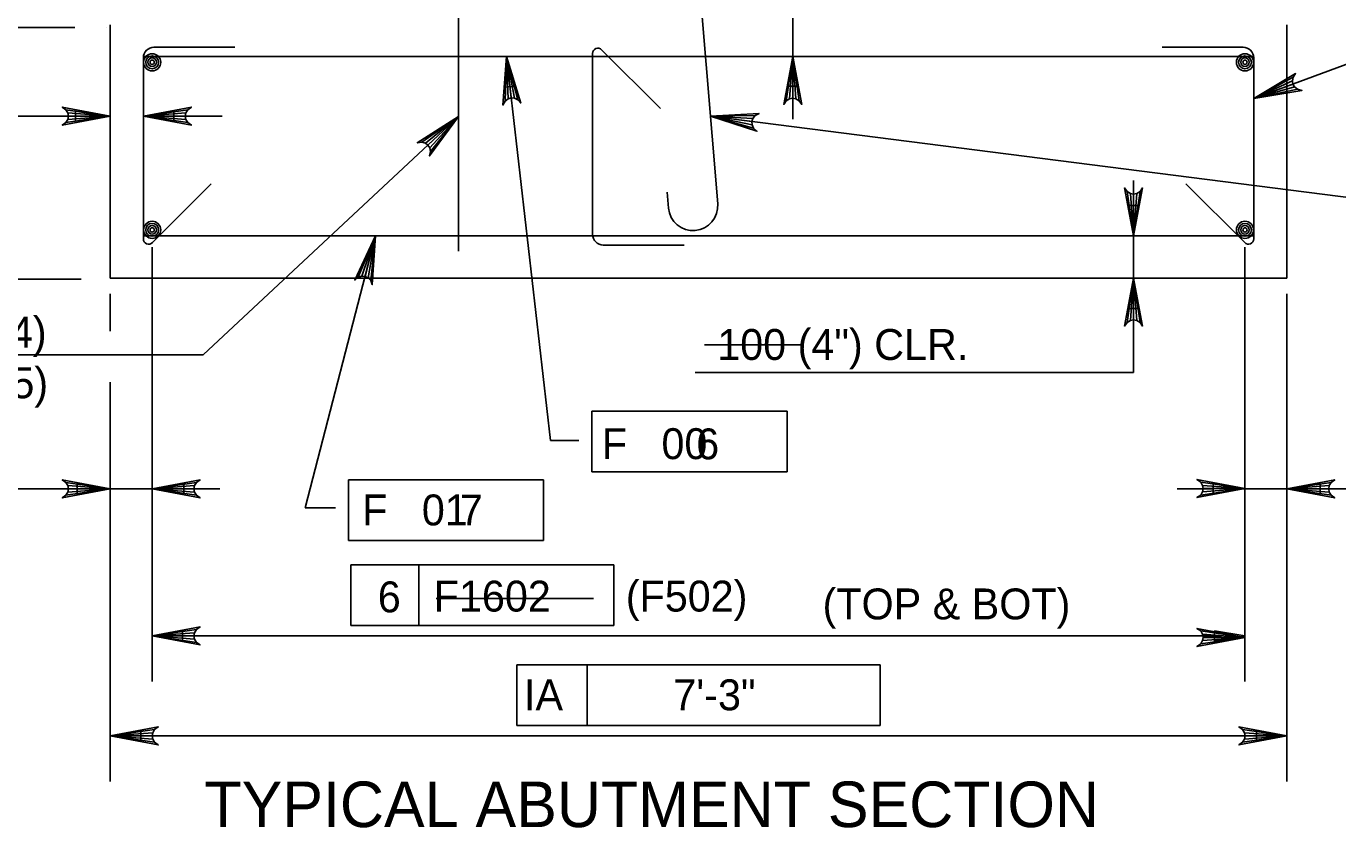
# Model space of a CAD drawing. Extents: x 179 to 454, y -271 to 54.
# Drawn here: x 235.29 to 240.39, y -99.54 to -96.43 of the extents above; entities that cross this region are included whole.
import ezdxf

# ---------------------------------------------------------------- set-up
doc = ezdxf.new("R2010")
doc.units = 0
for name, color, linetype in [('Level 3', 7, 'Continuous'), ('Level 4', 7, 'Continuous'), ('Level 41', 7, 'Continuous'), ('Level 5', 7, 'Continuous'), ('Level 7', 7, 'Continuous'), ('Level 9', 7, 'Continuous')]:
    doc.layers.add(name, color=color, linetype=linetype)

msp = doc.modelspace()

# ---------------------------------------------------------------- linework, layer by layer
at = {"layer": 'Level 3'}
for p, q in [((235.4797, -96.4356), (233.2547, -96.4356)), ((237.1569, -96.5477), (237.3282, -98.0403)), ((240.0604, -96.7117), (240.4434, -96.5697)), ((235.618, -96.7797), (234.2962, -96.7797)), ((235.7466, -96.7797), (236.0525, -96.7797)), ((235.9794, -97.7071), (236.9709, -96.7812)), ((240.4586, -97.0991), (237.9495, -96.7803)), ((236.6487, -97.2449), (236.3748, -98.3015)), ((235.7807, -97.2883), (235.7807, -97.6151)), ((235.7807, -97.2938), (235.7807, -97.8304)), ((240.0263, -97.2883), (240.0263, -98.9767)), ((235.618, -97.4704), (235.618, -97.6151)), ((240.189, -97.4704), (240.189, -99.3651)), ((235.9794, -97.7071), (234.1209, -97.7071)), ((235.618, -97.8133), (235.618, -99.3651)), ((235.7807, -97.8307), (235.7807, -98.9766)), ((237.4892, -97.9256), (238.2471, -97.9256)), ((237.4892, -98.1618), (237.4892, -97.9256)), ((238.2471, -97.9256), (238.2471, -98.1618)), ((237.3282, -98.0403), (237.4387, -98.0403)), ((238.2471, -98.1618), (237.4892, -98.1618)), ((235.7807, -98.228), (234.3795, -98.228)), ((235.7807, -98.228), (236.0442, -98.228)), ((236.5435, -98.1931), (237.3012, -98.1931)), ((236.5435, -98.4292), (236.5435, -98.1931)), ((237.3012, -98.1931), (237.3012, -98.4292)), ((239.9028, -98.228), (239.7627, -98.228)), ((240.0263, -98.228), (241.5717, -98.228)), ((240.189, -98.2829), (240.189, -98.6003)), ((236.3748, -98.3015), (236.493, -98.3015)), ((237.3012, -98.4292), (236.5435, -98.4292)), ((236.5528, -98.523), (237.5742, -98.523)), ((236.5528, -98.7592), (236.5528, -98.523)), ((236.8164, -98.7592), (236.8164, -98.523)), ((237.5742, -98.523), (237.5742, -98.7592)), ((237.5742, -98.7592), (236.5528, -98.7592)), ((235.7807, -98.7995), (239.9355, -98.7995)), ((237.1975, -98.9114), (237.4712, -98.9114)), ((237.1975, -99.1476), (237.1975, -98.9114)), ((237.4712, -99.1476), (237.4712, -98.9114)), ((237.4712, -98.9114), (238.6095, -98.9114)), ((238.6095, -98.9114), (238.6095, -99.1476)), ((238.6095, -99.1476), (237.1975, -99.1476)), ((235.618, -99.1879), (240.189, -99.1879))]:
    msp.add_line(p, q, dxfattribs=at)
for points in [[(237.1569, -96.5477), (237.2129, -96.7289), (237.2013, -96.7157), (237.1881, -96.7098), (237.1754, -96.7091), (237.1633, -96.7127), (237.1517, -96.7214), (237.1434, -96.7368), (237.1569, -96.5477), (237.1517, -96.7214), (237.1633, -96.7127), (237.1569, -96.5477), (237.1754, -96.7091), (237.1881, -96.7098), (237.1569, -96.5477), (237.2013, -96.7157)], [(238.2692, -96.5477), (238.3042, -96.7341), (238.2943, -96.7197), (238.2817, -96.7123), (238.2692, -96.7102), (238.2567, -96.7123), (238.2442, -96.7197), (238.2343, -96.7341), (238.2692, -96.5477), (238.2442, -96.7197), (238.2567, -96.7123), (238.2692, -96.5477), (238.2692, -96.7102), (238.2817, -96.7123), (238.2692, -96.5477), (238.2943, -96.7197)], [(240.0604, -96.7117), (240.2231, -96.6141), (240.2131, -96.6284), (240.2105, -96.6427), (240.2128, -96.6552), (240.2192, -96.6662), (240.2304, -96.6753), (240.2473, -96.6797), (240.0604, -96.7117), (240.2304, -96.6753), (240.2192, -96.6662), (240.0604, -96.7117), (240.2128, -96.6552), (240.2105, -96.6427), (240.0604, -96.7117), (240.2131, -96.6284)], [(235.618, -96.7797), (235.4316, -96.8146), (235.4459, -96.8047), (235.4533, -96.7922), (235.4555, -96.7797), (235.4533, -96.7672), (235.4459, -96.7547), (235.4316, -96.7447), (235.618, -96.7797), (235.4459, -96.7547), (235.4533, -96.7672), (235.618, -96.7797), (235.4555, -96.7797), (235.4533, -96.7922), (235.618, -96.7797), (235.4459, -96.8047)], [(235.7466, -96.7797), (235.933, -96.7447), (235.9187, -96.7547), (235.9112, -96.7672), (235.9091, -96.7797), (235.9112, -96.7922), (235.9187, -96.8047), (235.933, -96.8146), (235.7466, -96.7797), (235.9187, -96.8047), (235.9112, -96.7922), (235.7466, -96.7797), (235.9091, -96.7797), (235.9112, -96.7672), (235.7466, -96.7797), (235.9187, -96.7547)], [(236.9709, -96.7812), (236.8585, -96.934), (236.8622, -96.9169), (236.8591, -96.9027), (236.8522, -96.8922), (236.8421, -96.8845), (236.8281, -96.8804), (236.8108, -96.8829), (236.9709, -96.7812), (236.8281, -96.8804), (236.8421, -96.8845), (236.9709, -96.7812), (236.8522, -96.8922), (236.8591, -96.9027), (236.9709, -96.7812), (236.8622, -96.9169)], [(237.9494, -96.7802), (238.1387, -96.7691), (238.1232, -96.7772), (238.1143, -96.7887), (238.1107, -96.8007), (238.1112, -96.8134), (238.117, -96.8267), (238.13, -96.8384), (237.9494, -96.7802), (238.117, -96.8267), (238.1112, -96.8134), (237.9494, -96.7802), (238.1107, -96.8007), (238.1143, -96.7887), (237.9494, -96.7802), (238.1232, -96.7772)], [(239.5936, -97.2449), (239.5587, -97.0585), (239.5686, -97.0728), (239.5811, -97.0802), (239.5936, -97.0824), (239.6061, -97.0802), (239.6186, -97.0728), (239.6285, -97.0585), (239.5936, -97.2449), (239.6186, -97.0728), (239.6061, -97.0802), (239.5936, -97.2449), (239.5936, -97.0824), (239.5811, -97.0802), (239.5936, -97.2449), (239.5686, -97.0728)], [(236.6487, -97.2449), (236.6358, -97.4342), (236.6297, -97.4177), (236.6195, -97.4074), (236.6079, -97.4022), (236.5952, -97.4012), (236.5813, -97.4052), (236.5681, -97.4166), (236.6487, -97.2449), (236.5813, -97.4052), (236.5952, -97.4012), (236.6487, -97.2449), (236.6079, -97.4022), (236.6195, -97.4074), (236.6487, -97.2449), (236.6297, -97.4177)], [(239.5936, -97.4089), (239.6285, -97.5953), (239.6186, -97.581), (239.6061, -97.5736), (239.5936, -97.5714), (239.5811, -97.5736), (239.5686, -97.581), (239.5587, -97.5953), (239.5936, -97.4089), (239.5686, -97.581), (239.5811, -97.5736), (239.5936, -97.4089), (239.5936, -97.5714), (239.6061, -97.5736), (239.5936, -97.4089), (239.6186, -97.581)], [(235.618, -98.228), (235.4316, -98.2629), (235.4459, -98.253), (235.4533, -98.2405), (235.4555, -98.228), (235.4533, -98.2155), (235.4459, -98.203), (235.4316, -98.1931), (235.618, -98.228), (235.4459, -98.203), (235.4533, -98.2155), (235.618, -98.228), (235.4555, -98.228), (235.4533, -98.2405), (235.618, -98.228), (235.4459, -98.253)], [(235.7807, -98.228), (235.9671, -98.1931), (235.9527, -98.203), (235.9453, -98.2155), (235.9432, -98.228), (235.9453, -98.2405), (235.9527, -98.253), (235.9671, -98.2629), (235.7807, -98.228), (235.9527, -98.253), (235.9453, -98.2405), (235.7807, -98.228), (235.9432, -98.228), (235.9453, -98.2155), (235.7807, -98.228), (235.9527, -98.203)], [(240.0263, -98.2271), (239.8399, -98.2621), (239.8542, -98.2521), (239.8617, -98.2396), (239.8638, -98.2271), (239.8617, -98.2146), (239.8542, -98.2021), (239.8399, -98.1922), (240.0263, -98.2271), (239.8542, -98.2021), (239.8617, -98.2146), (240.0263, -98.2271), (239.8638, -98.2271), (239.8617, -98.2396), (240.0263, -98.2271), (239.8542, -98.2521)], [(240.189, -98.228), (240.3754, -98.1931), (240.3611, -98.203), (240.3537, -98.2155), (240.3515, -98.228), (240.3537, -98.2405), (240.3611, -98.253), (240.3754, -98.2629), (240.189, -98.228), (240.3611, -98.253), (240.3537, -98.2405), (240.189, -98.228), (240.3515, -98.228), (240.3537, -98.2155), (240.189, -98.228), (240.3611, -98.203)], [(235.7807, -98.7995), (235.9671, -98.7646), (235.9527, -98.7745), (235.9453, -98.787), (235.9432, -98.7995), (235.9453, -98.812), (235.9527, -98.8245), (235.9671, -98.8344), (235.7807, -98.7995), (235.9527, -98.8245), (235.9453, -98.812), (235.7807, -98.7995), (235.9432, -98.7995), (235.9453, -98.787), (235.7807, -98.7995), (235.9527, -98.7745)], [(240.0263, -98.8052), (239.8399, -98.8402), (239.8542, -98.8302), (239.8617, -98.8177), (239.8638, -98.8052), (239.8617, -98.7927), (239.8542, -98.7802), (239.8399, -98.7702), (240.0263, -98.8052), (239.8542, -98.7802), (239.8617, -98.7927), (240.0263, -98.8052), (239.8638, -98.8052), (239.8617, -98.8177), (240.0263, -98.8052), (239.8542, -98.8302)], [(235.618, -99.1879), (235.8044, -99.153), (235.7901, -99.1629), (235.7827, -99.1754), (235.7805, -99.1879), (235.7827, -99.2004), (235.7901, -99.2129), (235.8044, -99.2228), (235.618, -99.1879), (235.7901, -99.2129), (235.7827, -99.2004), (235.618, -99.1879), (235.7805, -99.1879), (235.7827, -99.1754), (235.618, -99.1879), (235.7901, -99.1629)], [(240.189, -99.1879), (240.0026, -99.2228), (240.0169, -99.2129), (240.0243, -99.2004), (240.0265, -99.1879), (240.0243, -99.1754), (240.0169, -99.1629), (240.0026, -99.153), (240.189, -99.1879), (240.0169, -99.1629), (240.0243, -99.1754), (240.189, -99.1879), (240.0265, -99.1879), (240.0243, -99.2004), (240.189, -99.1879), (240.0169, -99.2129)]]:
    msp.add_lwpolyline(points, dxfattribs=at)
for points in [[(237.1508, -96.6672), (237.19, -96.6628), (237.157, -96.5477)], [(235.4835, -96.7599), (235.4835, -96.7993), (235.6017, -96.7797)], [(235.8647, -96.7993), (235.8647, -96.7599), (235.7466, -96.7797)], [(235.4889, -98.2083), (235.4889, -98.2477), (235.6071, -98.228)], [(235.9042, -98.2477), (235.9042, -98.2083), (235.7861, -98.228)], [(239.9028, -98.2477), (239.9028, -98.2083), (240.0209, -98.228)], [(240.318, -98.2083), (240.318, -98.2477), (240.1999, -98.228)], [(235.8987, -98.7798), (235.8987, -98.8192), (235.7807, -98.7995)], [(239.9082, -98.7798), (239.9082, -98.8192), (240.0263, -98.7995)], [(235.7362, -99.1683), (235.7362, -99.2076), (235.618, -99.1879)], [(240.0708, -99.1683), (240.0708, -99.2076), (240.189, -99.1879)]]:
    msp.add_lwpolyline(points, close=True, dxfattribs=at)
at = {"layer": 'Level 4'}
for p, q in [((238.2697, -96.5477), (238.2697, -96.1887)), ((238.2697, -96.6733), (238.2697, -96.7915)), ((239.5936, -97.1484), (239.5936, -97.0302)), ((233.146, -97.4129), (235.5045, -97.4129))]:
    msp.add_line(p, q, dxfattribs=at)
for points in [[(238.2894, -96.6628), (238.2501, -96.6628), (238.2697, -96.5447)], [(239.6132, -97.1267), (239.5738, -97.1267), (239.5936, -97.2448)]]:
    msp.add_lwpolyline(points, close=True, dxfattribs=at)
at = {"layer": 'Level 41'}
for p, q in [((238.3105, -97.6689), (237.9266, -97.6689)), ((237.4956, -98.6534), (236.8835, -98.6534))]:
    msp.add_line(p, q, dxfattribs=at)
at = {"layer": 'Level 5'}
for p, q in [((237.7715, -94.6452), (237.9778, -97.1208)), ((236.9709, -97.3042), (236.9709, -95.6096)), ((235.7466, -97.2565), (235.7466, -96.5529)), ((240.0601, -96.5477), (235.7469, -96.5477)), ((236.1017, -96.5118), (235.7876, -96.5118)), ((237.4919, -96.5362), (237.4919, -97.2398)), ((237.7551, -96.7498), (237.5269, -96.5217)), ((239.7052, -96.5118), (240.0194, -96.5118)), ((240.0604, -97.2565), (240.0604, -96.5529)), ((236.0097, -97.0428), (235.7816, -97.271)), ((239.7972, -97.0428), (240.0254, -97.271)), ((237.7815, -97.0754), (237.7866, -97.1367)), ((235.7466, -97.2449), (240.0604, -97.2449)), ((239.5936, -97.2449), (239.5936, -97.7759)), ((237.8471, -97.2807), (237.5329, -97.2807)), ((239.5936, -97.7759), (237.8905, -97.7759))]:
    msp.add_line(p, q, dxfattribs=at)
msp.add_lwpolyline([(239.5738, -97.527), (239.6132, -97.527), (239.5936, -97.4089)], close=True, dxfattribs=at)
for centre, radius in [((235.7807, -96.5704), 0.0333), ((235.7807, -96.5704), 0.025), ((235.7807, -96.5704), 0.0167), ((240.0264, -96.5704), 0.0333), ((240.0264, -96.5704), 0.025), ((240.0264, -96.5704), 0.0167), ((235.7807, -96.5704), 0.00833), ((240.0264, -96.5704), 0.00833), ((235.7807, -97.2216), 0.0333), ((235.7807, -97.2216), 0.025), ((235.7807, -97.2216), 0.0167), ((235.7807, -97.2216), 0.00833), ((240.0264, -97.2216), 0.0333), ((240.0264, -97.2216), 0.025), ((240.0264, -97.2216), 0.0167), ((240.0264, -97.2216), 0.00833)]:
    msp.add_circle(centre, radius, dxfattribs=at)
for centre, radius, start, end in [((235.7876, -96.5529), 0.041, 90, 180), ((237.5124, -96.5361), 0.0205, 45, 180), ((240.0194, -96.5529), 0.041, 0, 90), ((237.8822, -97.1287), 0.0959, 184.7636, 4.7636), ((235.7671, -97.2565), 0.0205, 180, 315), ((237.5329, -97.2397), 0.041, 180, 270), ((240.0399, -97.2565), 0.0205, 225, 0)]:
    msp.add_arc(centre, radius, start, end, dxfattribs=at)
at = {"layer": 'Level 7'}
msp.add_line((235.6022, -96.4356), (235.6022, -96.4356), dxfattribs=at)
at = {"layer": 'Level 9'}
for p, q in [((235.618, -96.4247), (235.618, -97.4089)), ((240.189, -97.4089), (240.189, -96.4247)), ((235.618, -97.4089), (240.189, -97.4089))]:
    msp.add_line(p, q, dxfattribs=at)

# ---------------------------------------------------------------- texts
at = {"layer": 'Level 3'}
for s, height, p in [('(F504)', 0.12, (234.8981, -97.679)), ('100 (4") CLR.', 0.12, (237.976, -97.727)), ('(F505)', 0.12, (234.9039, -97.876)), ('F   00', 0.12, (237.5276, -98.1124)), ('F   01', 0.12, (236.5967, -98.3699)), ('F1602', 0.12, (236.8745, -98.7048)), ('(F502)', 0.12, (237.6208, -98.7048)), ('(TOP & BOT)', 0.12, (238.3852, -98.7351)), ('IA', 0.12, (237.2253, -99.0883)), ('TYPICAL ABUTMENT SECTION', 0.177167, (235.9837, -99.5424))]:
    msp.add_text(s, height=height, dxfattribs=at).set_placement(p)
at = {"layer": 'Level 41'}
for s, p in [('6', (237.8943, -98.1132)), ('7', (236.9763, -98.37)), ('6', (236.6573, -98.7077)), ('7\'-3"', (237.8056, -99.0883))]:
    msp.add_text(s, height=0.12, dxfattribs=at).set_placement(p)

doc.saveas('drawing.dxf')
